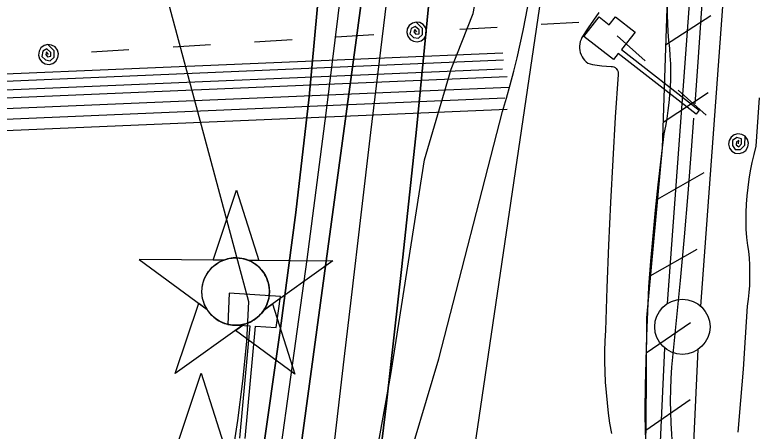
# Model space of a CAD drawing. Extents: x 3683402 to 3721514, y 487807 to 513565.
# Drawn here: x 3711901 to 3712574, y 497272 to 497649 of the extents above; entities that cross this region are included whole.
import ezdxf

# ---------------------------------------------------------------- set-up
doc = ezdxf.new("R2010")
doc.units = 0
for name, color, linetype in [('V-CHAN-DOCK', 7, 'Continuous'), ('V-CHAN-NAID', 7, 'Continuous'), ('V-FLOD-BASE', 7, 'Continuous'), ('V-LEVE-TOET', 7, 'Continuous'), ('V-RIVR-EDGE', 7, 'Continuous'), ('V-RRAP-FSHR', 7, 'Continuous'), ('V-SITE-VEGE', 7, 'Continuous'), ('V-SURV-LINE', 7, 'Continuous'), ('V-TOPO-DPTH', 7, 'Continuous'), ('V-TOPO-MINR', 7, 'Continuous'), ('V-TOPO-WATR', 7, 'Continuous'), ('V-UTIL-LINE', 7, 'Continuous')]:
    doc.layers.add(name, color=color, linetype=linetype)

msp = doc.modelspace()

# ---------------------------------------------------------------- linework, layer by layer
at = {"layer": 'V-CHAN-DOCK'}
for points in [[(3712518.12, 497559.3), (3712447.66, 497614.42), (3712443.34, 497608.91), (3712416.49, 497629.91), (3712430.36, 497647.64), (3712439.51, 497640.49), (3712445.12, 497647.66), (3712462.96, 497633.71), (3712450.62, 497617.94), (3712520.96, 497562.92), (3712518.12, 497559.3)], [(3712109.8, 497265.33), (3712119.21, 497367.29), (3712137.9, 497366.09), (3712141.88, 497394.27), (3712095.32, 497397.13), (3712094.17, 497368.9), (3712114.21, 497367.61), (3712104.82, 497265.74)]]:
    msp.add_lwpolyline(points, dxfattribs=at)
at = {"layer": 'V-CHAN-NAID'}
for points in [[(3712090.43, 497427.11), (3712080.84, 497427.18), (3712101.97, 497490.66), (3712122.19, 497426.89), (3712112.61, 497426.96), (3712111.03, 497427.53), (3712108.93, 497428.15), (3712106.89, 497428.6), (3712104.86, 497428.91), (3712103.69, 497429.03), (3712102.16, 497429.11), (3712100.43, 497429.11), (3712099.06, 497429.04), (3712097.16, 497428.83), (3712095.79, 497428.62), (3712094.01, 497428.23), (3712092.48, 497427.81), (3712091.45, 497427.48)], [(3712090.43, 497427.11), (3712013.94, 497427.65), (3712075.5, 497382.26), (3712074.39, 497384.16), (3712073.58, 497385.79), (3712072.76, 497387.76), (3712072.06, 497389.81), (3712071.69, 497391.14), (3712071.33, 497392.76), (3712071.09, 497394.21), (3712070.9, 497395.81), (3712070.79, 497397.54), (3712070.78, 497399.12), (3712070.89, 497401.2), (3712071.07, 497402.82), (3712071.46, 497405.02), (3712071.94, 497406.94), (3712072.55, 497408.83), (3712073.2, 497410.51), (3712073.93, 497412.1), (3712074.74, 497413.63), (3712075.8, 497415.37), (3712076.83, 497416.84), (3712077.83, 497418.11), (3712078.84, 497419.25), (3712080.15, 497420.59), (3712081.2, 497421.55), (3712082.91, 497422.95), (3712084.13, 497423.82), (3712085.81, 497424.89), (3712087.54, 497425.84), (3712088.99, 497426.52)], [(3712112.61, 497426.96), (3712189.1, 497426.41), (3712126.89, 497381.89), (3712127.81, 497383.38), (3712128.78, 497385.23), (3712129.5, 497386.81), (3712130.24, 497388.77), (3712130.78, 497390.55), (3712131.18, 497392.19), (3712131.54, 497394.2), (3712131.73, 497395.77), (3712131.85, 497397.98), (3712131.82, 497400.04), (3712131.63, 497402.26), (3712131.37, 497404.02), (3712130.88, 497406.25), (3712130.24, 497408.39), (3712129.49, 497410.37), (3712128.84, 497411.82), (3712127.83, 497413.73), (3712126.77, 497415.45), (3712125.56, 497417.16), (3712124.29, 497418.7), (3712123.02, 497420.06), (3712121.39, 497421.59), (3712119.65, 497423.01), (3712117.96, 497424.18), (3712116.08, 497425.31), (3712114.61, 497426.08)], [(3712108.86, 497368.98), (3712046.66, 497324.46), (3712067.79, 497387.95), (3712075.5, 497382.26), (3712076.14, 497381.29), (3712077.52, 497379.43), (3712078.73, 497378.02), (3712080.2, 497376.51), (3712081.59, 497375.26), (3712083.04, 497374.11), (3712084.45, 497373.12), (3712086.12, 497372.08), (3712087.84, 497371.17), (3712089.63, 497370.36), (3712091.08, 497369.81), (3712092.7, 497369.28), (3712094.93, 497368.71), (3712096.46, 497368.43), (3712098.49, 497368.17), (3712100.02, 497368.06), (3712101.88, 497368.04), (3712103.57, 497368.12), (3712105.28, 497368.3), (3712107.19, 497368.61)], [(3712126.89, 497381.89), (3712134.69, 497387.47), (3712154.91, 497323.69), (3712101.07, 497363.4), (3712108.86, 497368.98), (3712110.53, 497369.46), (3712112.14, 497370.02), (3712114.3, 497370.93), (3712116.03, 497371.82), (3712117.9, 497372.93), (3712119.64, 497374.14), (3712121.19, 497375.39), (3712122.48, 497376.56), (3712123.86, 497377.98), (3712125.07, 497379.38), (3712126.19, 497380.85)], [(3712058.6, 497261.11), (3712049.01, 497261.18), (3712070.14, 497324.67), (3712090.36, 497260.89), (3712080.78, 497260.96), (3712079.2, 497261.54), (3712077.1, 497262.16), (3712075.06, 497262.61), (3712073.03, 497262.91), (3712071.86, 497263.03), (3712070.33, 497263.11), (3712068.6, 497263.11), (3712067.23, 497263.04), (3712065.33, 497262.84), (3712063.96, 497262.62), (3712062.18, 497262.23), (3712060.65, 497261.81), (3712059.62, 497261.48)]]:
    msp.add_lwpolyline(points, close=True, dxfattribs=at)
msp.add_circle((3712101.32, 497398.58), 30.54, dxfattribs=at)
at = {"layer": 'V-FLOD-BASE'}
for points in [[(3712548.5, 498050.72), (3712544.58, 497995.11), (3712540.95, 497939.48), (3712537.62, 497883.83), (3712534.58, 497828.16), (3712529.69, 497752.82), (3712524.58, 497677.49), (3712519.25, 497602.18), (3712516.79, 497568.8)], [(3712515.83, 497555.73), (3712513.71, 497526.88), (3712510.53, 497487.47), (3712507.14, 497448.08), (3712503.54, 497408.7), (3712499.72, 497369.35), (3712495.69, 497330.02), (3712495.12, 497319.9), (3712494.79, 497309.77), (3712494.69, 497299.64), (3712494.83, 497289.51), (3712495.19, 497279.38), (3712495.8, 497269.26), (3712496.19, 497264.56)]]:
    msp.add_lwpolyline(points, dxfattribs=at)
at = {"layer": 'V-LEVE-TOET'}
for points in [[(3712472.13, 497268.74), (3712472.12, 497291.11), (3712472.32, 497313.49), (3712472.75, 497335.86), (3712473.4, 497358.22), (3712474.27, 497380.58), (3712475.36, 497402.93), (3712477.17, 497426.1), (3712479.17, 497449.25), (3712481.37, 497472.38), (3712483.77, 497495.49), (3712486.37, 497518.58), (3712489.17, 497541.65), (3712490.61, 497548.59), (3712491.86, 497555.58), (3712492.91, 497562.6), (3712493.77, 497569.64), (3712494.42, 497576.71), (3712494.88, 497583.79), (3712495.14, 497590.88), (3712495.2, 497597.98), (3712495.06, 497605.07), (3712494.72, 497612.16), (3712494.19, 497619.24), (3712493.45, 497626.29), (3712492.8, 497633.98), (3712492.37, 497641.69), (3712492.17, 497649.41), (3712492.18, 497657.13)], [(3712575.31, 497574.06), (3712572.14, 497530.29), (3712570.25, 497522.94), (3712568.58, 497515.53), (3712567.12, 497508.08), (3712565.9, 497500.59), (3712564.89, 497493.07), (3712564.1, 497485.52), (3712563.54, 497477.95), (3712563.21, 497470.37), (3712563.1, 497462.78), (3712563.22, 497455.2), (3712563.56, 497447.61), (3712564.74, 497440.22), (3712565.39, 497435.25), (3712566, 497429.03), (3712566.39, 497422.79), (3712566.57, 497416.54), (3712566.54, 497410.29), (3712566.29, 497404.05), (3712565.84, 497397.81), (3712565.18, 497391.6), (3712564.3, 497385.41), (3712562.59, 497356.84), (3712560.62, 497328.29), (3712558.39, 497299.76), (3712555.9, 497271.25)]]:
    msp.add_lwpolyline(points, dxfattribs=at)
at = {"layer": 'V-RIVR-EDGE'}
msp.add_lwpolyline([(3712204.01, 496890.22), (3712213.94, 497021.07), (3712219.18, 497197.55), (3712241.7, 497323.57), (3712272.2, 497518), (3712296.42, 497600.18), (3712316.35, 497650.56), (3712341.9, 497785.57), (3712355.96, 497885.79), (3712360.3, 497943.41), (3712378.68, 498093.45), (3712372.23, 498154.1), (3712380.86, 498245.92), (3712394.33, 498352.15), (3712411.46, 498480.58)], dxfattribs=at)
at = {"layer": 'V-RRAP-FSHR'}
for p, q in [((3712490.53, 497622.22), (3712531.44, 497648.88)), ((3712488.2, 497552.25), (3712529.11, 497578.92)), ((3712483.11, 497482.47), (3712525.53, 497506.65)), ((3712476.63, 497412.77), (3712519.05, 497436.95)), ((3712472.89, 497342.93), (3712513.07, 497370.68)), ((3712472.45, 497272.93), (3712512.62, 497300.69))]:
    msp.add_line(p, q, dxfattribs=at)
for points in [[(3712867.93, 500023.93), (3712462.27, 498241.04), (3712294.2, 497099.97), (3712107.83, 496305.16), (3711903.84, 495296.45), (3711748.32, 494629.16), (3711676.95, 494440.8), (3711574.55, 494239), (3711331.37, 493807.46), (3711144.27, 493495.21)], [(3712502.95, 497831.79), (3712502.74, 497830.83), (3712493.44, 497709.75), (3712487.42, 497528.87), (3712473.1, 497374.81), (3712472.48, 497277.32), (3712471.6, 497234.5), (3712460.75, 497171.13)]]:
    msp.add_lwpolyline(points, dxfattribs=at)
at = {"layer": 'V-SITE-VEGE'}
for points in [[(3712285.27, 497337.66), (3712342.72, 497561.71), (3712346.34, 497573.84), (3712349.76, 497586.03), (3712353, 497598.28), (3712356.03, 497610.57), (3712358.88, 497622.91), (3712361.52, 497635.29), (3712363.98, 497647.71), (3712366.23, 497660.17)], [(3712430.08, 497651.42), (3712425.14, 497644.59), (3712420.4, 497637.63), (3712414.79, 497628.83), (3712413.93, 497627.02), (3712413.27, 497625.12), (3712412.82, 497623.16), (3712412.6, 497621.17), (3712412.6, 497619.16), (3712412.83, 497617.17), (3712413.28, 497615.21), (3712413.94, 497613.32), (3712414.82, 497611.51), (3712415.89, 497609.81), (3712417.14, 497608.25), (3712418.56, 497606.83), (3712420.13, 497605.58)], [(3712420.13, 497605.58), (3712424.3, 497604.56), (3712428.52, 497603.76), (3712432.77, 497603.17), (3712437.05, 497602.8), (3712441.33, 497602.65), (3712442.53, 497602.52), (3712443.68, 497602.16), (3712444.74, 497601.59), (3712445.68, 497600.83), (3712446.45, 497599.9), (3712447.02, 497598.84), (3712447.39, 497597.7), (3712447.53, 497596.5), (3712447.44, 497595.3), (3712444.89, 497556.66), (3712442.59, 497518.01), (3712440.55, 497479.34), (3712438.77, 497440.66), (3712437.26, 497401.97), (3712435.99, 497363.27), (3712435.53, 497353.92), (3712435.29, 497344.56), (3712435.27, 497335.2), (3712435.48, 497325.84), (3712435.91, 497316.49), (3712436.56, 497307.15), (3712437.43, 497297.83), (3712438.53, 497288.53), (3712439.84, 497279.26), (3712441.38, 497270.03)], [(3712262.94, 497262.7), (3712274.08, 497300.19), (3712285.27, 497337.66)]]:
    msp.add_lwpolyline(points, dxfattribs=at)
at = {"layer": 'V-SURV-LINE'}
for points in [[(3712492.18, 497387.7), (3712552.6, 498210.81)], [(3712582.52, 498208.62), (3712522.1, 497385.51)], [(3712478.25, 497099.4), (3712489.76, 497347.41)], [(3712519.73, 497346.02), (3712508.22, 497098.01)]]:
    msp.add_lwpolyline(points, dxfattribs=at)
msp.add_circle((3712505.67, 497366.68), 25, dxfattribs=at)
at = {"layer": 'V-TOPO-DPTH'}
for points in [[(3711885.47, 496129.94), (3711913.66, 496262.35), (3711941.13, 496394.91), (3711967.51, 496527.69), (3711993.16, 496660.62), (3712067.09, 497052.23), (3712069.66, 497066.29), (3712072.14, 497080.37), (3712074.47, 497094.47), (3712076.7, 497108.59), (3712103.1, 497281.73), (3712107.75, 497317.54), (3712111.34, 497353.43), (3712113.33, 497389.44), (3711869.94, 498295.83)], [(3711885.47, 496129.94), (3711913.66, 496262.35), (3711941.13, 496394.91), (3711967.51, 496527.69), (3711993.16, 496660.62), (3712067.09, 497052.23), (3712069.66, 497066.29), (3712072.14, 497080.37), (3712074.47, 497094.47), (3712076.7, 497108.59), (3712103.1, 497281.73), (3712107.75, 497317.54), (3712111.34, 497353.43), (3712113.33, 497389.44), (3711869.94, 498295.83)], [(3712224.12, 497730.41), (3712211.27, 497633.07), (3712138.14, 497094.83), (3712136.03, 497079.74), (3712133.84, 497064.66), (3712131.54, 497049.6), (3712129.15, 497034.55), (3712126.71, 497019.51), (3712124.27, 497004.46), (3712121.82, 496989.42), (3712119.37, 496974.38), (3712115.86, 496952.89), (3712111.7, 496927.1), (3712107.6, 496901.29)], [(3712107.6, 496901.29), (3712111.7, 496927.1), (3712115.86, 496952.89), (3712119.37, 496974.38), (3712121.82, 496989.42), (3712124.27, 497004.46), (3712126.71, 497019.51), (3712129.15, 497034.55), (3712131.54, 497049.6), (3712133.84, 497064.66), (3712136.03, 497079.74), (3712138.14, 497094.83), (3712211.27, 497633.07), (3712224.12, 497730.41)], [(3712069.03, 496893.22), (3712090.51, 497016.6), (3712095.3, 497044.92), (3712099.93, 497073.27), (3712104.28, 497101.67), (3712108.46, 497130.09), (3712141.95, 497365.31), (3712155.66, 497470.17), (3712167.78, 497575.19), (3712177.5, 497680.47)], [(3712177.5, 497680.47), (3712167.78, 497575.19), (3712155.66, 497470.17), (3712141.95, 497365.31), (3712108.46, 497130.09), (3712104.28, 497101.67), (3712099.93, 497073.27), (3712095.3, 497044.92), (3712090.51, 497016.6), (3712069.03, 496893.22)], [(3712276.96, 497669.65), (3712265.1, 497545.45), (3712251.85, 497421.39), (3712237.68, 497297.43), (3712215.62, 497113.47), (3712211.3, 497079.74), (3712206.64, 497046.06), (3712201.45, 497012.45), (3712195.91, 496978.9), (3712184.3, 496911.78)]]:
    msp.add_lwpolyline(points, dxfattribs=at)
at = {"layer": 'V-TOPO-MINR'}
for points in [[(3711885.47, 496129.94), (3711913.66, 496262.35), (3711941.13, 496394.91), (3711967.51, 496527.69), (3711993.16, 496660.62), (3712067.09, 497052.23), (3712069.66, 497066.29), (3712072.14, 497080.37), (3712074.47, 497094.47), (3712076.7, 497108.59), (3712103.1, 497281.73), (3712107.75, 497317.54), (3712111.34, 497353.43), (3712113.33, 497389.44), (3711869.94, 498295.83)], [(3712107.6, 496901.29), (3712111.7, 496927.1), (3712115.86, 496952.89), (3712119.37, 496974.38), (3712121.82, 496989.42), (3712124.27, 497004.46), (3712126.71, 497019.51), (3712129.15, 497034.55), (3712131.54, 497049.6), (3712133.84, 497064.66), (3712136.03, 497079.74), (3712138.14, 497094.83), (3712211.27, 497633.07), (3712224.12, 497730.41)], [(3712089.84, 496911.42), (3712098.69, 496963.99), (3712104.11, 496996.14), (3712110.09, 497032.66), (3712115.86, 497069.21), (3712121.3, 497105.8), (3712126.52, 497142.43), (3712165.9, 497427.63), (3712183.3, 497560.21), (3712199.49, 497692.93)], [(3712123.89, 496781.64), (3712163.02, 497030.19), (3712164.99, 497043.21), (3712166.85, 497056.25), (3712168.55, 497069.31), (3712170.14, 497082.38), (3712177.94, 497149.94), (3712183.36, 497196.8), (3712188.77, 497243.66), (3712194.18, 497290.52), (3712199.6, 497337.39), (3712206.05, 497393.24), (3712214.78, 497468.02), (3712223.63, 497542.79), (3712232.68, 497617.53), (3712241.85, 497692.26)], [(3712069.03, 496893.22), (3712090.51, 497016.6), (3712095.3, 497044.92), (3712099.93, 497073.27), (3712104.28, 497101.67), (3712108.46, 497130.09), (3712141.95, 497365.31), (3712155.66, 497470.17), (3712167.78, 497575.19), (3712177.5, 497680.47)]]:
    msp.add_lwpolyline(points, dxfattribs=at)
at = {"layer": 'V-TOPO-WATR'}
msp.add_lwpolyline([(3712184.3, 496911.78), (3712195.91, 496978.9), (3712201.45, 497012.45), (3712206.64, 497046.06), (3712211.3, 497079.74), (3712215.62, 497113.47), (3712237.68, 497297.43), (3712251.85, 497421.39), (3712265.1, 497545.45), (3712276.96, 497669.65)], dxfattribs=at)
at = {"layer": 'V-UTIL-LINE'}
for p, q in [((3709673.65, 497501.22), (3712343.27, 497615.14)), ((3709674.19, 497494.76), (3712343.81, 497608.67)), ((3709673.11, 497486.67), (3712342.73, 497600.59)), ((3709677.42, 497479.67), (3712347.04, 497593.59)), ((3709679.04, 497469.97), (3712348.66, 497583.89)), ((3709675.26, 497460.27), (3712344.89, 497574.19)), ((3709677.42, 497449.95), (3712347.04, 497563.87))]:
    msp.add_line(p, q, dxfattribs=at)
for points in [[(3712265.16, 497633.94), (3712263.38, 497636.2), (3712262.7, 497633.98), (3712264.46, 497631.86), (3712267.34, 497632.36), (3712267.29, 497635.76), (3712263.86, 497638.95), (3712260.1, 497636.94), (3712259.09, 497632.18), (3712262.37, 497628.98), (3712266.78, 497628.28), (3712270.3, 497631.57), (3712270.29, 497637.08), (3712264.61, 497642.93), (3712261.21, 497642.03), (3712258.42, 497639.91), (3712256.65, 497636.87), (3712256.17, 497633.39), (3712257.07, 497630), (3712259.19, 497627.2), (3712262.23, 497625.43), (3712265.71, 497624.96), (3712269.1, 497625.85), (3712271.9, 497627.98), (3712273.67, 497631.01), (3712274.14, 497634.49), (3712273.25, 497637.89), (3712271.12, 497640.68), (3712268.09, 497642.45), (3712264.61, 497642.93)], [(3712377.95, 497640.84), (3712411.88, 497642.92)], [(3712304.08, 497636.32), (3712338.02, 497638.4)], [(3712192.29, 497629.49), (3712226.23, 497631.56)], [(3712446.6, 497630.29), (3712472.01, 497607.7)], [(3711931.78, 497613.56), (3711930, 497615.82), (3711929.33, 497613.59), (3711931.08, 497611.48), (3711933.96, 497611.98), (3711933.92, 497615.37), (3711930.48, 497618.57), (3711926.72, 497616.55), (3711925.71, 497611.79), (3711928.99, 497608.59), (3711933.4, 497607.89), (3711936.93, 497611.19), (3711936.92, 497616.69), (3711931.23, 497622.54), (3711927.83, 497621.65), (3711925.04, 497619.52), (3711923.27, 497616.49), (3711922.8, 497613.01), (3711923.69, 497609.61), (3711925.82, 497606.82), (3711928.85, 497605.05), (3711932.33, 497604.57), (3711935.73, 497605.47), (3711938.52, 497607.59), (3711940.29, 497610.63), (3711940.76, 497614.1), (3711939.87, 497617.5), (3711937.74, 497620.3), (3711934.71, 497622.07), (3711931.23, 497622.54)], [(3712044.57, 497620.45), (3712078.51, 497622.53)], [(3712118.43, 497624.97), (3712152.37, 497627.04)], [(3711970.71, 497615.93), (3712004.65, 497618.01)], [(3712501.9, 497581.12), (3712527.3, 497558.52)], [(3712556.44, 497532.6), (3712556.79, 497535.46), (3712554.74, 497534.37), (3712554.48, 497531.63), (3712556.87, 497529.94), (3712559.24, 497532.37), (3712559.08, 497537.06), (3712555, 497538.31), (3712550.92, 497535.66), (3712550.96, 497531.09), (3712553.58, 497527.46), (3712558.4, 497527.28), (3712562.29, 497531.18), (3712562.43, 497539.33), (3712559.4, 497541.11), (3712555.92, 497541.59), (3712552.52, 497540.7), (3712549.72, 497538.59), (3712547.94, 497535.56), (3712547.46, 497532.08), (3712548.35, 497528.68), (3712550.46, 497525.88), (3712553.49, 497524.1), (3712556.97, 497523.62), (3712560.37, 497524.51), (3712563.17, 497526.62), (3712564.95, 497529.65), (3712565.43, 497533.13), (3712564.54, 497536.53), (3712562.43, 497539.33)]]:
    msp.add_lwpolyline(points, dxfattribs=at)

doc.saveas('drawing.dxf')
